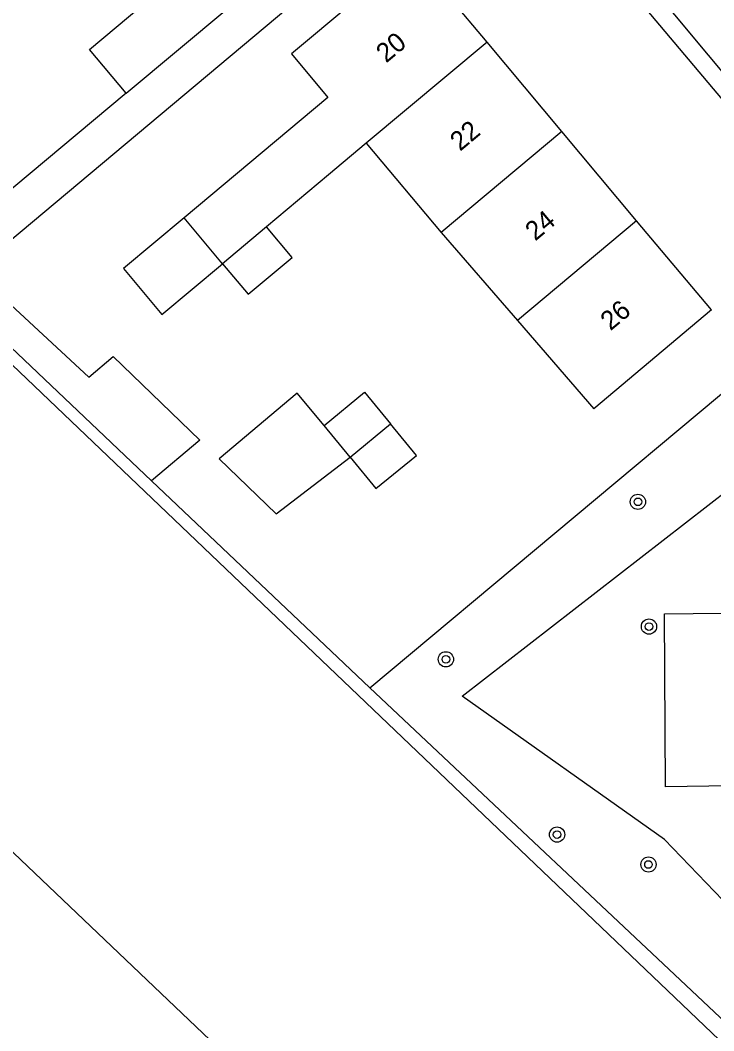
# Model space of a CAD drawing. Extents: x 136000 to 141000, y 400494 to 402006.
# Drawn here: x 137529.4 to 137565.7, y 401709.1 to 401762.1 of the extents above; entities that cross this region are included whole.
import ezdxf

# ---------------------------------------------------------------- set-up
doc = ezdxf.new("R2010")
doc.units = 0
for name, color, linetype in [('gg-afsc-erfafscheiding', 7, 'Continuous'), ('gg-anno-huisnummerreeks BGT', 7, 'Continuous'), ('gg-bbg-gedigitaliseerde bebouwing', 7, 'Continuous'), ('gg-bbg-gedigitaliseerde bijgebouw', 7, 'Continuous'), ('gg-bbg-hoofdgebouw', 7, 'Continuous'), ('gg-bbg-tussenscheiding', 7, 'Continuous'), ('gg-knt-bronhoudergrens', 7, 'Continuous'), ('gg-knt-verharding', 7, 'Continuous'), ('gg-knt-verharding nz', 7, 'Continuous'), ('gt-grn-groengrens', 7, 'Continuous'), ('gt-symb-boom', 7, 'Continuous')]:
    doc.layers.add(name, color=color, linetype=linetype)

# ---------------------------------------------------------------- blocks, each defined once
blk = doc.blocks.new('gt0-BOOM')
at = {"layer": 'gt-symb-boom'}
for radius in [0.4, 0.2]:
    blk.add_circle((0, 0), radius, dxfattribs=at)

msp = doc.modelspace()

# ---------------------------------------------------------------- linework, layer by layer
at = {"layer": 'gg-afsc-erfafscheiding'}
for p, q in [((137526.942, 401748.955), (137544.779, 401763.916)), ((137513.329, 401759.696), (137536.257, 401737.942)), ((137534.922, 401758.268), (137525.447, 401750.339)), ((137536.257, 401737.942), (137547.705, 401727.081)), ((137568.376, 401707.612), (137547.705, 401727.081))]:
    msp.add_line(p, q, dxfattribs=at)
for points in [[(137526.942, 401748.955), (137532.974, 401743.37), (137534.252, 401744.455), (137538.794, 401740.065), (137536.257, 401737.942)], [(137547.705, 401727.081), (137567.101, 401743.31), (137569.124, 401745.814), (137570.38, 401747.867)]]:
    msp.add_lwpolyline(points, dxfattribs=at)
at = {"layer": 'gg-bbg-gedigitaliseerde bebouwing'}
for p, q in [((137545.506, 401758.05), (137537.963, 401751.738)), ((137547.518, 401755.646), (137545.529, 401753.981)), ((137547.518, 401755.646), (137551.439, 401750.964)), ((137545.529, 401753.981), (137542.282, 401751.255)), ((137551.439, 401750.964), (137555.437, 401746.346)), ((137555.437, 401746.346), (137559.44, 401741.721))]:
    msp.add_line(p, q, dxfattribs=at)
msp.add_lwpolyline([(137549.93, 401765.63), (137543.6, 401760.327), (137545.506, 401758.05)], dxfattribs=at)
at = {"layer": 'gg-bbg-gedigitaliseerde bijgebouw'}
for points in [[(137537.963, 401751.738), (137534.782, 401749.075), (137536.805, 401746.659), (137539.984, 401749.325)], [(137539.984, 401749.325), (137541.324, 401747.726), (137543.624, 401749.651), (137542.282, 401751.255)], [(137545.308, 401740.844), (137543.898, 401742.529), (137539.796, 401739.097), (137542.791, 401736.202), (137546.666, 401739.186)], [(137545.308, 401740.844), (137547.432, 401742.584), (137548.79, 401740.925)], [(137546.666, 401739.186), (137548.025, 401737.527), (137550.149, 401739.266), (137548.79, 401740.925)]]:
    msp.add_lwpolyline(points, dxfattribs=at)
at = {"layer": 'gg-bbg-hoofdgebouw'}
for p, q in [((137553.85, 401760.947), (137549.93, 401765.63)), ((137534.922, 401758.268), (137540.307, 401762.773)), ((137557.77, 401756.264), (137553.85, 401760.947)), ((137561.691, 401751.582), (137557.77, 401756.264)), ((137565.61, 401746.9), (137561.691, 401751.582)), ((137565.61, 401746.9), (137559.44, 401741.721))]:
    msp.add_line(p, q, dxfattribs=at)
msp.add_lwpolyline([(137534.922, 401758.268), (137533.003, 401760.563), (137535.804, 401762.906)], dxfattribs=at)
at = {"layer": 'gg-bbg-tussenscheiding'}
for p, q in [((137553.85, 401760.947), (137547.518, 401755.646)), ((137557.77, 401756.264), (137551.439, 401750.964)), ((137539.984, 401749.325), (137537.963, 401751.738)), ((137542.282, 401751.255), (137539.984, 401749.325)), ((137561.691, 401751.582), (137555.437, 401746.346)), ((137546.666, 401739.186), (137545.308, 401740.844)), ((137546.666, 401739.186), (137548.79, 401740.925))]:
    msp.add_line(p, q, dxfattribs=at)
at = {"layer": 'gg-knt-bronhoudergrens'}
msp.add_line((137491.623, 401779.657), (137625.125, 401652.179), dxfattribs=at)
msp.add_lwpolyline([(137625.125, 401652.179), (137637.308, 401639.683), (137626.861, 401630.813), (137618.635, 401633.021), (137480.171, 401764.964), (137486.726, 401774.56), (137491.623, 401779.657)], dxfattribs=at)
at = {"layer": 'gg-knt-verharding'}
msp.add_line((137568.142, 401755.607), (137554.26, 401772.137), dxfattribs=at)
msp.add_lwpolyline([(137572.267, 401722.025), (137563.202, 401721.884), (137563.152, 401730.957), (137572.17, 401731.062)], dxfattribs=at)
at = {"layer": 'gg-knt-verharding nz'}
msp.add_lwpolyline([(137569.986, 401755.1), (137569.919, 401755.002), (137568.81, 401756.25), (137526.41, 401807.06)], dxfattribs=at)
at = {"layer": 'gt-grn-groengrens'}
msp.add_lwpolyline([(137572.915, 401719.364), (137572.873, 401718.305), (137569.714, 401712.312), (137563.154, 401719.115), (137552.545, 401726.646), (137567.771, 401738.47), (137570.767, 401743.168), (137570.38, 401747.867)], dxfattribs=at)

# ---------------------------------------------------------------- block references
at = {"layer": 'gt-symb-boom'}
for p in [(137561.758, 401736.835), (137562.339, 401730.291), (137551.69, 401728.575), (137557.52, 401719.38), (137562.313, 401717.812)]:
    msp.add_blockref('gt0-BOOM', p, dxfattribs=at)

# ---------------------------------------------------------------- texts
at = {"layer": 'gg-anno-huisnummerreeks BGT'}
for s, p in [('20', (137548.559, 401759.826)), ('22', (137552.435, 401755.196)), ('24', (137556.377, 401750.488)), ('26', (137560.32, 401745.778))]:
    msp.add_text(s, height=1, rotation=39.9, dxfattribs=at).set_placement(p)

doc.saveas('drawing.dxf')
